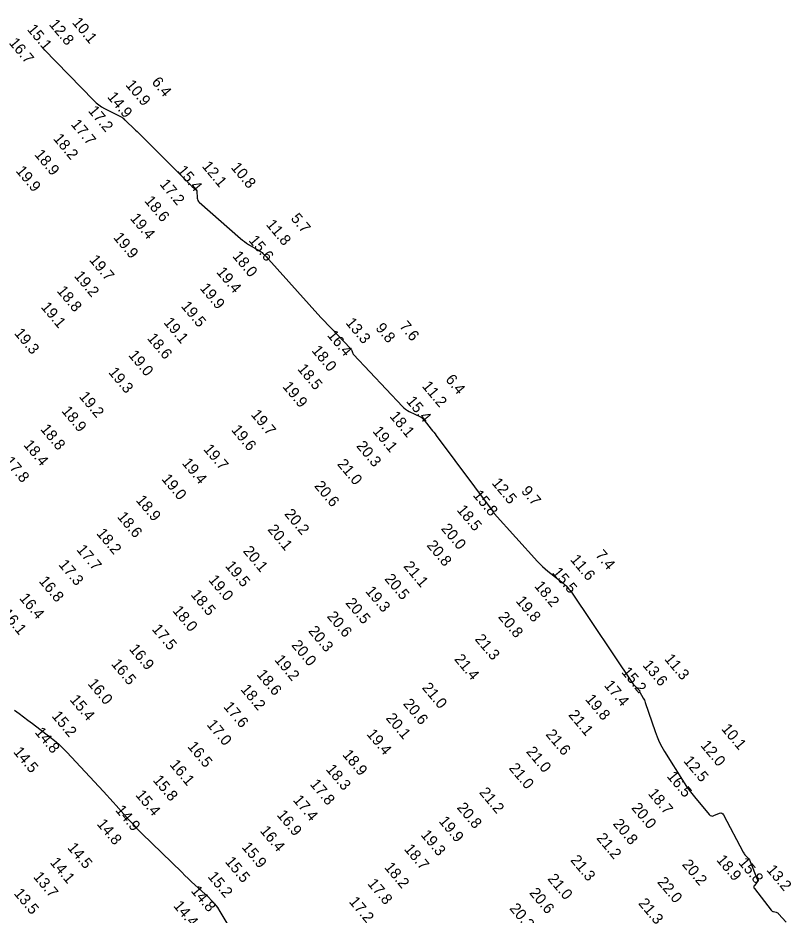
# Model space of a CAD drawing. Extents: x 988130 to 1132882, y 654656 to 841453.
# Drawn here: x 1077400.1 to 1077754.8, y 730242.4 to 730653.8 of the extents above; entities that cross this region are included whole.
import ezdxf

# ---------------------------------------------------------------- set-up
doc = ezdxf.new("R2010")
doc.units = 0
doc.layers.add('V-TOPO-MAJR', color=7, linetype='Continuous')
doc.layers.add('V-TOPO-SOUN', color=7, linetype='Continuous')

msp = doc.modelspace()

# ---------------------------------------------------------------- linework, layer by layer
at = {"layer": 'V-TOPO-MAJR'}
for points in [[(1077412, 730639.61), (1077411.97, 730639.53), (1077411.96, 730639.52), (1077411.96, 730639.51), (1077411.97, 730639.5), (1077411.98, 730639.49), (1077434.94, 730615.88), (1077436.04, 730614.83), (1077437.22, 730613.89), (1077438.47, 730613.06), (1077439.8, 730612.32), (1077447.54, 730608.46), (1077447.76, 730608.34), (1077447.97, 730608.2), (1077448.17, 730608.04), (1077448.35, 730607.87), (1077449.07, 730607.14), (1077449.25, 730606.95), (1077449.43, 730606.77), (1077449.61, 730606.6), (1077449.8, 730606.42), (1077453.45, 730603.01), (1077454.11, 730602.38), (1077454.78, 730601.74), (1077455.43, 730601.1), (1077456.09, 730600.46), (1077477.95, 730578.6), (1077478.13, 730578.41), (1077478.31, 730578.23), (1077478.5, 730578.04), (1077478.68, 730577.85), (1077479.39, 730577.1), (1077479.58, 730576.91), (1077479.76, 730576.73), (1077479.95, 730576.55), (1077480.15, 730576.38), (1077481.68, 730575.08), (1077481.74, 730575.03), (1077481.8, 730574.98), (1077481.86, 730574.93), (1077481.91, 730574.88), (1077482.14, 730574.69), (1077482.19, 730574.63), (1077482.23, 730574.58), (1077482.25, 730574.51), (1077482.26, 730574.44), (1077482.37, 730571.18), (1077482.44, 730570.63), (1077482.62, 730570.14), (1077482.89, 730569.69), (1077483.27, 730569.29), (1077502.3, 730552.63), (1077503.16, 730551.9), (1077504.06, 730551.22), (1077504.99, 730550.58), (1077505.94, 730549.98), (1077510.96, 730547), (1077511.36, 730546.75), (1077511.74, 730546.47), (1077512.1, 730546.17), (1077512.45, 730545.85), (1077513.82, 730544.54), (1077514.16, 730544.2), (1077514.49, 730543.86), (1077514.81, 730543.52), (1077515.13, 730543.17), (1077537.74, 730518), (1077539.24, 730516.35), (1077540.75, 730514.71), (1077542.27, 730513.08), (1077543.81, 730511.47), (1077552.71, 730502.19), (1077552.88, 730502), (1077553.03, 730501.79), (1077553.15, 730501.57), (1077553.25, 730501.33), (1077553.61, 730500.36), (1077553.71, 730500.12), (1077553.83, 730499.9), (1077553.97, 730499.69), (1077554.14, 730499.5), (1077576.49, 730475.68), (1077577.2, 730474.98), (1077577.98, 730474.36), (1077578.8, 730473.81), (1077579.68, 730473.34), (1077584.78, 730470.89), (1077584.95, 730470.8), (1077585.11, 730470.7), (1077585.26, 730470.58), (1077585.4, 730470.45), (1077585.95, 730469.9), (1077586.08, 730469.76), (1077586.21, 730469.62), (1077586.34, 730469.48), (1077586.46, 730469.33), (1077589.76, 730465.26), (1077590.35, 730464.52), (1077590.93, 730463.79), (1077591.5, 730463.04), (1077592.06, 730462.29), (1077618.09, 730427.4), (1077618.14, 730427.33), (1077618.19, 730427.26), (1077618.24, 730427.19), (1077618.28, 730427.12), (1077618.47, 730426.83), (1077618.51, 730426.76), (1077618.56, 730426.69), (1077618.61, 730426.63), (1077618.67, 730426.56), (1077638.56, 730404.55), (1077639.68, 730403.36), (1077640.84, 730402.23), (1077642.04, 730401.14), (1077643.3, 730400.11), (1077650.2, 730394.62), (1077650.57, 730394.32), (1077650.92, 730394), (1077651.26, 730393.67), (1077651.59, 730393.33), (1077652.88, 730391.93), (1077653.19, 730391.57), (1077653.49, 730391.2), (1077653.78, 730390.83), (1077654.06, 730390.44), (1077682.45, 730348.38), (1077682.71, 730348.02), (1077682.98, 730347.67), (1077683.27, 730347.34), (1077683.57, 730347.03), (1077685.38, 730345.25), (1077685.42, 730345.21), (1077685.43, 730345.17), (1077685.44, 730345.12), (1077685.43, 730345.07), (1077685.35, 730344.87), (1077685.34, 730344.82), (1077685.34, 730344.77), (1077685.35, 730344.72), (1077685.37, 730344.67), (1077687.02, 730341.92), (1077687.29, 730341.44), (1077687.54, 730340.95), (1077687.76, 730340.45), (1077687.95, 730339.93), (1077692.49, 730326.54), (1077693.37, 730324.17), (1077694.38, 730321.85), (1077695.53, 730319.61), (1077696.81, 730317.42), (1077705.84, 730303), (1077706.92, 730301.34), (1077708.06, 730299.72), (1077709.25, 730298.13), (1077710.5, 730296.59), (1077717.3, 730288.53), (1077717.77, 730288.1), (1077718.28, 730287.87), (1077718.84, 730287.85), (1077719.45, 730288.02), (1077721.97, 730289.1), (1077722.56, 730289.26), (1077723.07, 730289.2), (1077723.51, 730288.92), (1077723.87, 730288.42), (1077732.89, 730271.21), (1077733.11, 730270.83), (1077733.36, 730270.46), (1077733.63, 730270.12), (1077733.92, 730269.79), (1077735.16, 730268.51), (1077735.45, 730268.18), (1077735.71, 730267.82), (1077735.93, 730267.44), (1077736.11, 730267.04), (1077739.31, 730258.94), (1077739.42, 730258.54), (1077739.42, 730258.15), (1077739.31, 730257.77), (1077739.1, 730257.42), (1077738, 730256.01), (1077737.8, 730255.66), (1077737.73, 730255.31), (1077737.79, 730254.96), (1077738, 730254.61), (1077745.68, 730244.71), (1077745.9, 730244.47), (1077746.15, 730244.28), (1077746.42, 730244.13), (1077746.73, 730244.02), (1077748.01, 730243.7), (1077748.32, 730243.6), (1077748.61, 730243.45), (1077748.87, 730243.27), (1077749.1, 730243.05), (1077752.58, 730239.26)], [(1077398.56, 730336.32), (1077400.62, 730334.8), (1077402.67, 730333.28), (1077404.72, 730331.74), (1077406.76, 730330.2), (1077414.92, 730324), (1077416.92, 730322.41), (1077418.85, 730320.74), (1077420.71, 730318.99), (1077422.49, 730317.16), (1077439.38, 730299.05), (1077440.86, 730297.45), (1077442.33, 730295.85), (1077443.79, 730294.24), (1077445.24, 730292.61), (1077451.02, 730286.12), (1077452.48, 730284.51), (1077453.97, 730282.92), (1077455.49, 730281.36), (1077457.03, 730279.83), (1077475.26, 730262.06), (1077476.77, 730260.6), (1077478.28, 730259.15), (1077479.81, 730257.71), (1077481.34, 730256.28), (1077487.51, 730250.59), (1077488.99, 730249.12), (1077490.36, 730247.56), (1077491.62, 730245.9), (1077492.76, 730244.15), (1077498.31, 730234.94)]]:
    msp.add_lwpolyline(points, dxfattribs=at)

# ---------------------------------------------------------------- texts
at = {"layer": 'V-TOPO-SOUN'}
for s, p in [('12.8 ', (1077414.14, 730650.72)), ('10.1 ', (1077424.74, 730651.59)), ('15.1 ', (1077404.06, 730648.45)), ('16.7 ', (1077395.73, 730642.25)), ('6.4', (1077461.24, 730624.25)), ('10.9 ', (1077449.26, 730622.95)), ('14.9 ', (1077440.88, 730617.45)), ('17.2 ', (1077432.1, 730611.08)), ('17.7 ', (1077424.19, 730604.88)), ('18.2 ', (1077416.09, 730598.31)), ('18.9 ', (1077407.46, 730591.05)), ('19.9 ', (1077398.9, 730583.55)), ('15.4 ', (1077472.92, 730583.68)), ('12.1 ', (1077484.3, 730585.69)), ('10.8 ', (1077497.58, 730585.12)), ('17.2 ', (1077464.92, 730577.43)), ('18.6 ', (1077457.92, 730569.79)), ('5.7', (1077525.05, 730561.73)), ('19.4 ', (1077451.31, 730561.79)), ('11.8 ', (1077513.72, 730558.93)), ('19.9 ', (1077443.66, 730552.98)), ('15.6 ', (1077505.74, 730551.67)), ('19.7 ', (1077432.59, 730542.7)), ('18.0 ', (1077498.29, 730544.46)), ('19.2 ', (1077425.66, 730535.35)), ('19.4 ', (1077490.93, 730537.13)), ('19.9 ', (1077483.33, 730529.75)), ('18.8 ', (1077417.73, 730528.51)), ('19.1 ', (1077410.42, 730521.11)), ('19.5 ', (1077474.71, 730521.49)), ('19.1 ', (1077466.71, 730514.03)), ('13.3 ', (1077550.21, 730513.89)), ('7.6', (1077574.88, 730512.3)), ('19.3 ', (1077398.2, 730509.07)), ('9.8', (1077563.93, 730511.45)), ('18.6 ', (1077459.15, 730506.8)), ('16.4 ', (1077541.75, 730508.18)), ('18.0 ', (1077534.61, 730501.17)), ('19.0 ', (1077450.56, 730499.03)), ('18.5 ', (1077528.1, 730492.73)), ('19.3 ', (1077441.37, 730491.19)), ('19.9 ', (1077521.28, 730484.62)), ('11.2 ', (1077585.25, 730484.83)), ('6.4', (1077596.02, 730487.88)), ('19.2 ', (1077427.91, 730480.04)), ('15.4 ', (1077578.03, 730477.91)), ('18.9 ', (1077419.89, 730473.44)), ('19.7 ', (1077506.76, 730471.79)), ('18.1 ', (1077570.41, 730471)), ('18.8 ', (1077410.18, 730465.12)), ('19.6 ', (1077497.75, 730464.79)), ('19.1 ', (1077562.61, 730464.14)), ('18.4 ', (1077402.43, 730457.88)), ('19.7 ', (1077484.97, 730455.91)), ('20.3 ', (1077555.11, 730457.43)), ('17.8 ', (1077393.68, 730450.26)), ('19.4 ', (1077475.12, 730449.54)), ('21.0 ', (1077546.35, 730449.11)), ('19.0 ', (1077465.76, 730442.26)), ('20.6 ', (1077535.83, 730439.1)), ('12.5 ', (1077617.27, 730440.41)), ('15.8 ', (1077608.59, 730434.86)), ('9.7', (1077630.74, 730436.73)), ('18.9 ', (1077453.99, 730432.52)), ('20.2 ', (1077522.11, 730426.25)), ('18.5 ', (1077601.21, 730428.05)), ('18.6 ', (1077445.42, 730424.93)), ('20.1 ', (1077514.42, 730419.1)), ('20.0 ', (1077594.01, 730419.5)), ('18.2 ', (1077435.89, 730417.32)), ('20.8 ', (1077587.42, 730411.85)), ('17.7 ', (1077426.77, 730409.85)), ('20.1 ', (1077503.13, 730409.24)), ('7.4', (1077664.78, 730407.39)), ('17.3 ', (1077418.53, 730402.99)), ('19.5 ', (1077494.95, 730402.39)), ('21.1 ', (1077576.74, 730402.25)), ('11.6 ', (1077653.25, 730405.31)), ('15.5 ', (1077644.96, 730399.41)), ('16.8 ', (1077409.48, 730395.43)), ('19.0 ', (1077487.26, 730395.98)), ('20.5 ', (1077568.04, 730396.49)), ('19.3 ', (1077559.28, 730390.8)), ('18.2 ', (1077636.78, 730393.17)), ('16.4 ', (1077400.53, 730387.59)), ('18.5 ', (1077479.15, 730389.23)), ('20.5 ', (1077550.16, 730385.41)), ('19.8 ', (1077628.3, 730386.3)), ('18.0 ', (1077470.82, 730381.88)), ('16.1 ', (1077392.37, 730380.48)), ('20.6 ', (1077541.66, 730379.29)), ('20.8 ', (1077620.19, 730379.07)), ('17.5 ', (1077461.32, 730373.42)), ('20.3 ', (1077533.11, 730372.58)), ('21.3 ', (1077609.49, 730368.85)), ('20.0 ', (1077525.35, 730366.1)), ('16.9 ', (1077450.9, 730364.28)), ('16.5 ', (1077442.66, 730357.46)), ('19.2 ', (1077517.59, 730359.35)), ('21.4 ', (1077600.07, 730359.67)), ('13.6 ', (1077686.45, 730356.9)), ('11.3 ', (1077696.45, 730359.75)), ('18.6 ', (1077509.4, 730352.6)), ('15.2 ', (1077676.75, 730353.72)), ('16.0 ', (1077431.88, 730348.41)), ('18.2 ', (1077502.02, 730345.81)), ('21.0 ', (1077585.28, 730346.57)), ('17.4 ', (1077668.78, 730347.65)), ('15.4 ', (1077423.67, 730341.04)), ('19.8 ', (1077660.15, 730341.25)), ('17.6 ', (1077494.18, 730337.82)), ('20.6 ', (1077576.58, 730339.21)), ('15.2 ', (1077415.39, 730333.57)), ('20.1 ', (1077568.66, 730332.61)), ('21.1 ', (1077652.4, 730334.1)), ('17.0 ', (1077486.5, 730329.63)), ('10.1 ', (1077722.58, 730327.71)), ('14.8 ', (1077407.61, 730326.12)), ('19.4 ', (1077559.83, 730325.3)), ('21.6 ', (1077642, 730325.16)), ('16.5 ', (1077477.67, 730319.61)), ('12.0 ', (1077713.03, 730320.11)), ('14.5 ', (1077397.77, 730317.13)), ('18.9 ', (1077548.74, 730315.85)), ('21.0 ', (1077633.05, 730317.26)), ('16.1 ', (1077469.48, 730311.29)), ('12.5 ', (1077705.2, 730312.98)), ('18.3 ', (1077541.17, 730309.14)), ('21.0 ', (1077625.11, 730309.7)), ('15.8 ', (1077461.78, 730304.18)), ('16.5 ', (1077697.59, 730305.93)), ('17.8 ', (1077533.83, 730302.34)), ('15.4 ', (1077453.81, 730297.37)), ('17.4 ', (1077526.06, 730295.06)), ('21.2 ', (1077611.49, 730298.55)), ('18.7 ', (1077688.94, 730298.01)), ('20.8 ', (1077601.26, 730291.59)), ('20.0 ', (1077681.31, 730291.47)), ('14.9 ', (1077444.57, 730290.42)), ('16.9 ', (1077518.67, 730288.21)), ('14.8 ', (1077436.07, 730284.09)), ('19.9 ', (1077592.95, 730285.34)), ('20.8 ', (1077672.84, 730284.16)), ('16.4 ', (1077510.9, 730280.97)), ('19.3 ', (1077584.68, 730279.08)), ('21.2 ', (1077665.28, 730277.61)), ('14.5 ', (1077422.58, 730273.2)), ('15.9 ', (1077502.55, 730273.47)), ('18.7 ', (1077577.04, 730272.58)), ('14.1 ', (1077414.56, 730266.44)), ('15.5 ', (1077494.89, 730266.8)), ('21.3 ', (1077653.35, 730267.51)), ('18.9 ', (1077720.32, 730267.6)), ('15.8 ', (1077730.4, 730266.33)), ('18.2 ', (1077567.97, 730264.21)), ('20.2 ', (1077704.57, 730265.52)), ('13.2 ', (1077743.31, 730263.03)), ('13.7 ', (1077406.89, 730259.85)), ('15.2 ', (1077486.94, 730259.95)), ('21.0 ', (1077642.86, 730258.96)), ('22.0 ', (1077693.18, 730257.45)), ('17.8 ', (1077560.25, 730256.71)), ('13.5 ', (1077398.01, 730252.24)), ('14.8 ', (1077479.24, 730253.42)), ('20.6 ', (1077634.48, 730252.5)), ('14.4 ', (1077471.16, 730246.58)), ('17.2 ', (1077551.75, 730248.46)), ('20.2 ', (1077625.4, 730245.39)), ('21.3 ', (1077684.52, 730247.7))]:
    msp.add_text(s, height=5, rotation=310, dxfattribs=at).set_placement(p)

doc.saveas('drawing.dxf')
